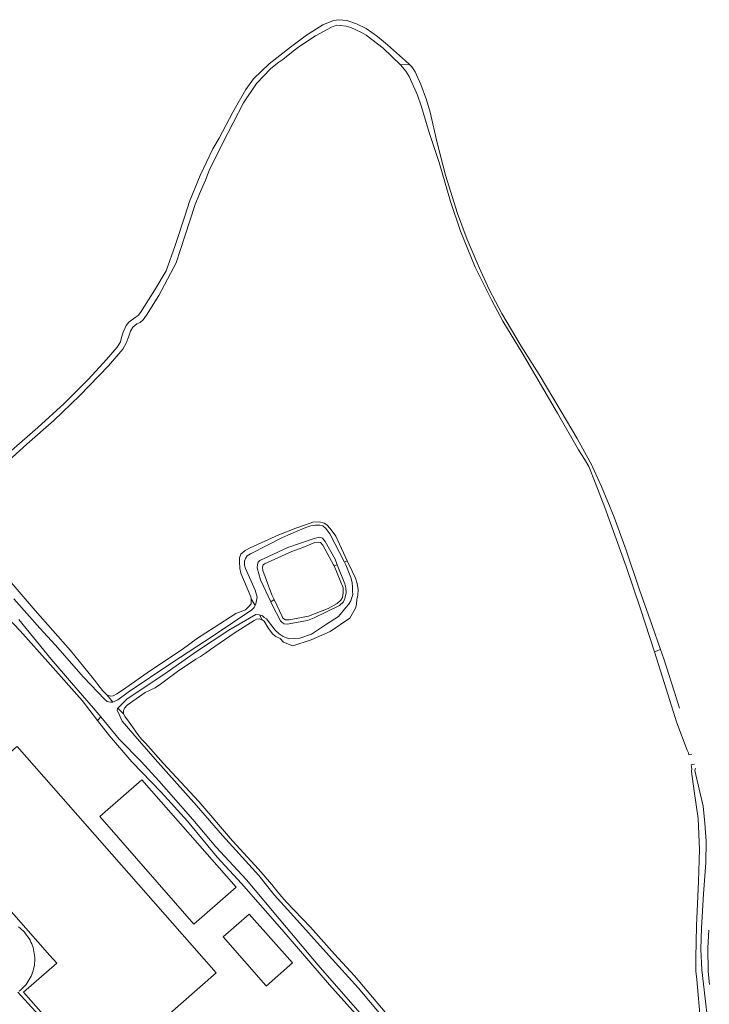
# Model space of a CAD drawing. Header units: metres. Extents: x 89888 to 94270, y 464165 to 468904.
# Tile 365 of 369: x 92801 to 92965, y 468669 to 468904. Entities that reach past the tile are written whole.
import ezdxf

# ---------------------------------------------------------------- set-up
doc = ezdxf.new("R2010")
doc.units = ezdxf.units.M
for name, color, linetype, lineweight in [('B_BEBOUWINGSGRENS_0', 251, 'CONTINUOUS', 13), ('G_GRENS_ALGEMEEN_0', 251, 'CONTINUOUS', 13), ('T_CULTUURGRENS_0', 251, 'CONTINUOUS', 13), ('V_WEGGRENS_0', 251, 'CONTINUOUS', 13), ('W_WATERGRENS_0', 251, 'CONTINUOUS', 13)]:
    doc.layers.add(name, color=color, linetype=linetype, lineweight=lineweight)

# ---------------------------------------------------------------- blocks, each defined once
blk = doc.blocks.new('OGT_BLOK0_ACAD_1_FMEBLOCK21')
at = {"layer": 'W_WATERGRENS_0'}
for points in [[(4.72, 40.35), (4.63, 40.26), (4.53, 39.86), (5.53, 35.35), (6.5, 31.29), (6.88, 27.25), (7.25, 22.99), (7.14, 17.83), (6.57, 10.43), (6.15, 2.25), (6, -2.73), (6.17, -7.71), (7.02, -14.48), (7.55, -19.29), (7.44, -21.64), (7.12, -23.44), (6.52, -25.19), (5.62, -26.79), (3.86, -29.45), (1.84, -32.2), (-1.28, -35.1), (-4.21, -37.73), (-6.33, -39.25), (-7.67, -40.16), (-7.99, -40.35)], [(7.99, -11.17), (7.7, -8.07), (7.64, -2.46), (7.9, 1.76)]]:
    blk.add_lwpolyline(points, dxfattribs=at)
blk = doc.blocks.new('OGT_BLOK0_ACAD_1_FMEBLOCK3')
at = {"layer": 'W_WATERGRENS_0'}
for points in [[(-28.92, 66.82), (-28.4, 66.33), (-27.57, 65.09), (-26.24, 62.12), (-24.87, 58.47), (-24.03, 55.46), (-22.34, 48.22), (-20.31, 40.51), (-17.45, 31.33), (-15.19, 25.16), (-12.31, 18.51), (-9.93, 13.24), (-6.92, 7.54), (-2.31, -0.25), (2.02, -7.02), (7.28, -15.82), (11.03, -22.27), (14.19, -27.88)], [(14.26, -28.03), (16.9, -33.75), (19.85, -40.99), (22.75, -48.85), (25.95, -58.32), (28.92, -66.82)]]:
    blk.add_lwpolyline(points, dxfattribs=at)

msp = doc.modelspace()

# ---------------------------------------------------------------- linework, layer by layer
at = {"layer": 'B_BEBOUWINGSGRENS_0'}
msp.add_line((92855.45, 468690.62), (92849.24, 468685.18), dxfattribs=at)
for points in [[(92838.66, 468645.1), (92838.98, 468645.38), (92849.2, 468654.1), (92843.33, 468660.9), (92842.45, 468661.93), (92840.96, 468660.65), (92835.87, 468666.39), (92847.57, 468676.62), (92800.06, 468730.58), (92799.82, 468730.37), (92779.76, 468712.71), (92807.9, 468680.75), (92809.52, 468678.91), (92801.64, 468672), (92818.63, 468652.71), (92820.85, 468650.18), (92821.55, 468650.8), (92828.85, 468657.22), (92827.14, 468659.12), (92829.23, 468660.95), (92830.6, 468662.16), (92835.86, 468656.28), (92831.8, 468652.8), (92838.66, 468645.1)], [(92829.83, 468722.58), (92819.85, 468713.86), (92842.26, 468688.2), (92852.37, 468697.03), (92829.83, 468722.58)], [(92849.24, 468685.18), (92859.42, 468673.56), (92859.5, 468673.47), (92865.79, 468678.98), (92855.45, 468690.62)], [(92800.42, 468687.54), (92800.79, 468687.25), (92801.15, 468686.94), (92801.49, 468686.62), (92801.81, 468686.28), (92802.12, 468685.92), (92802.41, 468685.55), (92802.68, 468685.16), (92802.93, 468684.77), (92803.16, 468684.36), (92803.38, 468683.93), (92803.57, 468683.51), (92803.74, 468683.07), (92803.88, 468682.62), (92804.01, 468682.16), (92804.11, 468681.71), (92804.19, 468681.24), (92804.25, 468680.77), (92804.29, 468680.3), (92804.3, 468679.83), (92804.29, 468679.37), (92804.25, 468678.91), (92804.2, 468678.46), (92804.12, 468678.01), (92804.02, 468677.56), (92803.9, 468677.11), (92803.76, 468676.67), (92803.6, 468676.24), (92803.42, 468675.82), (92803.22, 468675.41), (92802.99, 468675.01), (92802.76, 468674.62), (92802.49, 468674.24), (92802.22, 468673.87), (92801.92, 468673.52), (92801.61, 468673.18), (92801.29, 468672.85), (92800.94, 468672.55), (92800.59, 468672.26)]]:
    msp.add_lwpolyline(points, dxfattribs=at)
at = {"layer": 'G_GRENS_ALGEMEEN_0'}
for points in [[(92819.28, 468736.76), (92815.58, 468741.49), (92808.04, 468750.01), (92800.85, 468758.14), (92794.51, 468764.67), (92793.29, 468766.29), (92792.29, 468767.72), (92790.96, 468769.98), (92786.3, 468775.15), (92782.32, 468779.88), (92781.74, 468780.31), (92780.94, 468780.56), (92780.08, 468780.58), (92779.3, 468780.24)], [(92887.04, 468659.96), (92874.62, 468673.73), (92863.23, 468686.97), (92853.59, 468697.94), (92847.83, 468704.18), (92840.7, 468712.77), (92834.42, 468719.66), (92827.48, 468726.92), (92822.13, 468733.1), (92819.28, 468736.76)]]:
    msp.add_lwpolyline(points, dxfattribs=at)
at = {"layer": 'T_CULTUURGRENS_0'}
for p, q in [((92893.69, 468893.05), (92891.52, 468893)), ((92878.84, 468774.79), (92878.17, 468774.51)), ((92876.46, 468773.85), (92875.7, 468773.57)), ((92855.88, 468765.71), (92856.83, 468764.17)), ((92861.38, 468765.6), (92860.62, 468765.05)), ((92857.89, 468761.92), (92858.55, 468760.78)), ((92952.12, 468753.08), (92953.53, 468753.7)), ((92821.6, 468742.79), (92822.91, 468741.14)), ((92824.1, 468739.67), (92825.5, 468738.35)), ((92820.05, 468737.62), (92819.28, 468736.76))]:
    msp.add_line(p, q, dxfattribs=at)
for points in [[(92891.52, 468893), (92887.41, 468896.98), (92883.32, 468900.06), (92882.2, 468900.72), (92880.9, 468901.38), (92879.69, 468901.91), (92878.61, 468902.2), (92877.26, 468902.41), (92876.26, 468902.44), (92875.08, 468901.97), (92871.28, 468899.93), (92867.28, 468897.3), (92865.53, 468895.94), (92864.29, 468894.88), (92863.5, 468894.31), (92862.49, 468893.66), (92860.6, 468892.12), (92857.17, 468888.57), (92854.08, 468883.95), (92849.13, 468874.4), (92845.91, 468867.79), (92845.03, 468865.55), (92844.39, 468864.07), (92843.57, 468862.28), (92842.55, 468859.73), (92840.11, 468852.19)], [(92952.12, 468753.08), (92948.77, 468763.39), (92945.4, 468773.45), (92940.28, 468787.55), (92937.96, 468793.46), (92936.45, 468797.31), (92935.45, 468799.02), (92933.98, 468801.23), (92928.98, 468809.99), (92920.52, 468824.37), (92915.98, 468831.93), (92913.23, 468836.99), (92909.38, 468844.76), (92905.83, 468853.33), (92903.45, 468860.47), (92900.78, 468869.74), (92898.44, 468876.65), (92896.46, 468883.23), (92895.61, 468885.76), (92893.59, 468890.19), (92892.8, 468891.47), (92891.52, 468893)], [(92840.11, 468852.19), (92838.02, 468845.82), (92833.9, 468838.01), (92830.95, 468833.34), (92830.15, 468832.23), (92829.4, 468831.62), (92828.67, 468831.28), (92827.7, 468830.49), (92827.17, 468829.51), (92826.68, 468828.12), (92826.13, 468826.69), (92825.32, 468825.22), (92821.85, 468821.24), (92815.08, 468814.24), (92808.84, 468808.21), (92802.38, 468802.6), (92794.61, 468795.63), (92789.51, 468790.07), (92787.92, 468788.35), (92787.11, 468786.97)], [(92787.11, 468786.97), (92786.62, 468785.67), (92786.5, 468784.77), (92786.69, 468783.67), (92787.2, 468782.57), (92789.66, 468779.69), (92798.21, 468770.16), (92804.43, 468762.95)], [(92855.88, 468765.71), (92855.81, 468766.26), (92853.48, 468771.9), (92853.2, 468772.99), (92853.11, 468774.53), (92853.13, 468775.53), (92853.48, 468776.42), (92854.45, 468777.26), (92855.7, 468777.9), (92862.54, 468781.01), (92866.57, 468782.61), (92869.09, 468783.49), (92870.6, 468784.03), (92872.14, 468784.12), (92873.35, 468783.77), (92873.97, 468783.35), (92874.76, 468782.51), (92876.07, 468780.66), (92878.84, 468774.79)], [(92875.7, 468773.57), (92875.59, 468773.84), (92873.01, 468778.57), (92872.49, 468779.18), (92871.9, 468779.28), (92871.13, 468779.17), (92868.25, 468777.99), (92865.59, 468777.02), (92859.08, 468774.05), (92858.76, 468773.83), (92858.61, 468773.29), (92858.68, 468772.52)], [(92878.84, 468774.79), (92879.99, 468772.34), (92880.81, 468770.64), (92881.22, 468769.36)], [(92858.68, 468772.52), (92860.86, 468766.71), (92861.38, 468765.6)], [(92861.38, 468765.6), (92863.29, 468761.52), (92863.5, 468761.16), (92864.12, 468760.78), (92864.98, 468760.71), (92869.58, 468761.61), (92874.25, 468763.47), (92876.46, 468764.62), (92877.29, 468765.41), (92877.67, 468766.04), (92877.84, 468767.16), (92877.83, 468768.39), (92875.7, 468773.57)], [(92881.22, 468769.36), (92881.4, 468767.86), (92881.37, 468766.6), (92881.15, 468765.56), (92881.04, 468764.37), (92880.78, 468763.56), (92879.47, 468761.17), (92874.74, 468757.94), (92870.21, 468756.01), (92865.89, 468754.58), (92863.65, 468755.39), (92862.81, 468756.27), (92861.78, 468756.79), (92861.07, 468757.36), (92860.03, 468758.7), (92858.99, 468760.41), (92858.55, 468760.78)], [(92821.6, 468742.79), (92822.37, 468742.54), (92823, 468742.62), (92823.88, 468743.09), (92825.26, 468744), (92831.92, 468748.7), (92839.45, 468753.69), (92843.11, 468756.34), (92847.12, 468758.9), (92852.25, 468762.24), (92854.59, 468763.16), (92855.47, 468763.96), (92855.89, 468764.53), (92855.95, 468764.94), (92855.88, 468765.71)], [(92804.43, 468762.95), (92812.85, 468753.42), (92817.97, 468747.11), (92820.46, 468743.87), (92821.6, 468742.79)], [(92858.55, 468760.78), (92857.83, 468760.99), (92857.19, 468760.87), (92856.59, 468760.57), (92851.84, 468757.58), (92846.2, 468753.67), (92845.04, 468752.82), (92843.79, 468752.04), (92842.73, 468751.39)], [(92842.73, 468751.39), (92838.34, 468748.4), (92834.31, 468745.39), (92832.98, 468744.57), (92832.33, 468744.18), (92831.64, 468743.88), (92830.63, 468743.41), (92826.33, 468740.41), (92825.72, 468739.7), (92825.43, 468739.03), (92825.5, 468738.35)], [(92961.02, 468728.73), (92960.34, 468728.56), (92960.23, 468729.08), (92959.88, 468729.68), (92957.45, 468736.22), (92954.46, 468745.82), (92952.12, 468753.08)], [(92825.5, 468738.35), (92825.84, 468737.62), (92826.63, 468736.6), (92828.85, 468733.45), (92829.76, 468732.34), (92830.69, 468731.32), (92834.9, 468726.62), (92843.42, 468717.45), (92851.43, 468708.06), (92857.67, 468701.31), (92860.87, 468697.68), (92861.7, 468696.57), (92862.75, 468695.27), (92864.24, 468693.55), (92870.09, 468687.49), (92875.83, 468681.03), (92880.57, 468675.86), (92887.89, 468667.27)], [(92948.75, 468645.72), (92949.9, 468646.4), (92952.08, 468647.97), (92955.15, 468650.87), (92958.01, 468654.04), (92961.6, 468659.19), (92962.38, 468660.89), (92962.92, 468662.42), (92963.09, 468663.64), (92963.13, 468665.04), (92962.24, 468675.03), (92961.99, 468677.03), (92961.99, 468680.16), (92962.12, 468687.85), (92962.61, 468698.39), (92962.83, 468706.04), (92962.5, 468713.39), (92961.61, 468719.89), (92960.97, 468724.62), (92961.04, 468725.26), (92960.84, 468726.19), (92961.66, 468726.38)]]:
    msp.add_lwpolyline(points, dxfattribs=at)
at = {"layer": 'V_WEGGRENS_0'}
msp.add_line((92800.22, 468671.98), (92820.86, 468649.67), dxfattribs=at)
at = {"layer": 'W_WATERGRENS_0'}
msp.add_line((92951.53, 468759.41), (92953.53, 468753.7), dxfattribs=at)
for points in [[(92798.73, 468801.09), (92805.04, 468806.56), (92811.32, 468812.26), (92817.14, 468818.11), (92821.44, 468822.78), (92823.93, 468825.69), (92824.74, 468827.03), (92824.99, 468828.06), (92825.34, 468829.04), (92826.12, 468830.88), (92826.73, 468831.67), (92828.21, 468832.76), (92828.95, 468833.28), (92829.55, 468833.95), (92832.97, 468839.41), (92835.64, 468843.9), (92837.8, 468849.99), (92840.14, 468857.17), (92841.23, 468860.44), (92843.77, 468866.61), (92846.76, 468872.95), (92848.32, 468875.53), (92851.58, 468881.72), (92854.68, 468887.11), (92856.45, 468889.66), (92860.2, 468893.24), (92865.27, 468897.2), (92869.09, 468900.1), (92873.04, 468902.54), (92875.59, 468903.57), (92876.86, 468903.77), (92878.76, 468903.54), (92881.05, 468902.81), (92883.33, 468901.67), (92886.05, 468899.8), (92888.45, 468897.8), (92892.7, 468893.99), (92893.69, 468893.05)], [(92878.17, 468774.51), (92874.67, 468781.22), (92873.76, 468782.47), (92873.01, 468783.12), (92872.33, 468783.28), (92871.29, 468783.31), (92870.15, 468783.12), (92868.97, 468782.74), (92867.04, 468781.94), (92863.38, 468780.37), (92855.75, 468776.48), (92854.97, 468776), (92854.54, 468775.38), (92854.3, 468774.71), (92854.36, 468773.8), (92854.56, 468772.98)], [(92857.33, 468773.17), (92857.4, 468773.9), (92857.55, 468774.48), (92858.01, 468774.92), (92864.62, 468777.94), (92870.7, 468780.07), (92871.61, 468780.31), (92872.25, 468780.43), (92872.92, 468780.18), (92873.58, 468779.44), (92875.94, 468775.16), (92876.46, 468773.85)], [(92857.89, 468761.92), (92858.26, 468761.79), (92858.61, 468761.67), (92859.04, 468761.32), (92859.54, 468760.97), (92861.66, 468758.27), (92862.61, 468757.42), (92863.57, 468756.78), (92864.32, 468756.48), (92865.16, 468756.25), (92867.49, 468756.39), (92870.27, 468757.35), (92873.89, 468759.7), (92876.71, 468761.57), (92878.6, 468763.73), (92879.16, 468764.43), (92879.68, 468765.23), (92879.88, 468765.82), (92880.13, 468766.76), (92880.11, 468767.58), (92880.09, 468768.53), (92879.99, 468769.66), (92879.71, 468770.84), (92878.53, 468773.82), (92878.17, 468774.51)], [(92854.56, 468772.98), (92856.86, 468767.8), (92857.31, 468766.16), (92857.03, 468764.58), (92856.83, 468764.17)], [(92860.62, 468765.05), (92858.15, 468770.3), (92857.33, 468773.17)], [(92876.46, 468773.85), (92878.26, 468769.3), (92878.46, 468768.35)], [(92878.46, 468768.35), (92878.56, 468767.21), (92878.25, 468765.86), (92877.91, 468765.06), (92876.98, 468764.18), (92870.92, 468761.19), (92869.32, 468760.6), (92864.49, 468759.7), (92863.82, 468759.81), (92863.28, 468760.1)], [(92822.91, 468741.14), (92822.36, 468741.11), (92821.6, 468741.27), (92820.98, 468741.79), (92815.93, 468747.05), (92809.14, 468754.76), (92805.5, 468758.76), (92799.28, 468765.73)], [(92863.28, 468760.1), (92862.93, 468760.52), (92860.96, 468764.33), (92860.62, 468765.05)], [(92856.83, 468764.17), (92856.6, 468763.69), (92856.09, 468763.12), (92846.81, 468756.92)], [(92800.49, 468760.8), (92808.23, 468751.35), (92813.04, 468745.73), (92818.34, 468739.69), (92820.05, 468737.62)], [(92842.9, 468753.18), (92850.6, 468758.25), (92857, 468761.99), (92857.89, 468761.92)], [(92846.81, 468756.92), (92836.98, 468750.46), (92826.55, 468743.48), (92824.1, 468741.65), (92822.91, 468741.14)], [(92953.53, 468753.7), (92954.33, 468751.41), (92956.82, 468743.73), (92958.07, 468739.65)], [(92824.1, 468739.67), (92826.32, 468741.95), (92829.09, 468743.77), (92835.88, 468748.28), (92842.9, 468753.18)], [(92842.87, 468716.48), (92833.05, 468727.54), (92827.71, 468733.63), (92825.17, 468736.6), (92824.24, 468738.57), (92823.98, 468739.12), (92824.04, 468739.62), (92824.1, 468739.67)], [(92820.05, 468737.62), (92824.46, 468732.27), (92829.69, 468727.01)], [(92829.69, 468727.01), (92833.85, 468722.36), (92842, 468713.16), (92847.51, 468706.66), (92854.8, 468698.8), (92858.95, 468693.89), (92862.62, 468689.48), (92871.9, 468678.44), (92882.36, 468666.46)], [(92889.87, 468663.03), (92881.47, 468673.05), (92874.54, 468680.67), (92865.38, 468690.85), (92861.39, 468695.22), (92857.77, 468699.8), (92849.04, 468709.34), (92842.87, 468716.48)]]:
    msp.add_lwpolyline(points, dxfattribs=at)

# ---------------------------------------------------------------- block references
for name, p in [('OGT_BLOK0_ACAD_1_FMEBLOCK3', (92922.61, 468826.23)), ('OGT_BLOK0_ACAD_1_FMEBLOCK21', (92957.21, 468685.01))]:
    msp.add_blockref(name, p, dxfattribs=at)

doc.saveas('drawing.dxf')
